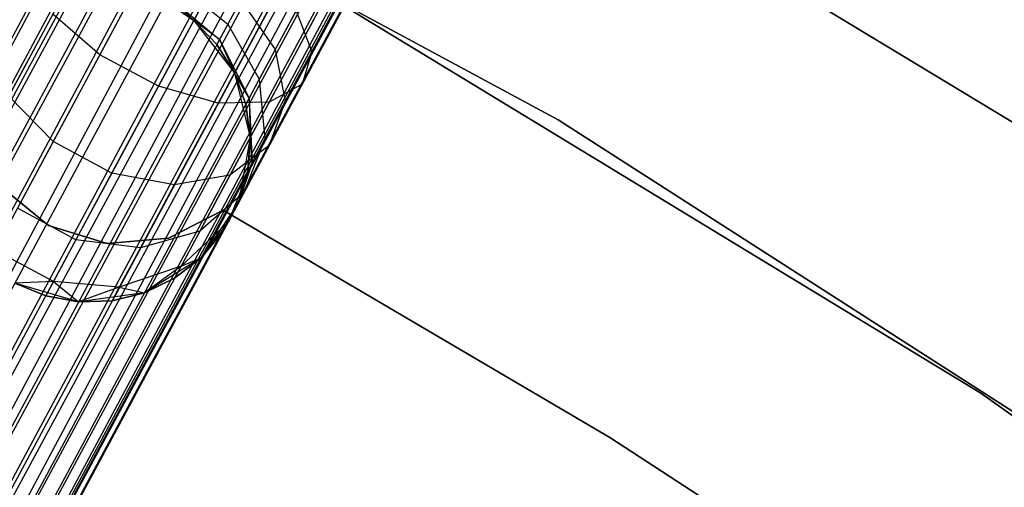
# Model space of a CAD drawing. Extents: x -189 to 189, y -189 to 189.
# Tile 527 of 591: x 28.15 to 34.31, y 51.09 to 54.02. Entities that reach past the tile are written whole.
import ezdxf

# ---------------------------------------------------------------- set-up
doc = ezdxf.new("R2010")
doc.units = 0
doc.header["$LTSCALE"] = 25.4
doc.layers.get('0').update_dxf_attribs({"linetype": 'CONTINUOUS'})

# ---------------------------------------------------------------- blocks, each defined once
blk = doc.blocks.new('CAMELEON-KENAI-C-12244_STL')
at = {"color": 0}
for p, q in [((79.0551, 148.7878, -10.1691), (19.8041, 38.4484, -10.1691)), ((79.0551, 148.7878, -10.1691), (19.8041, 38.4484, -10.1691)), ((79.0551, 148.7878, -10.1691), (19.9409, 38.3749, -10.309)), ((79.0551, 148.7878, -10.1691), (19.9409, 38.3749, -10.309)), ((19.8041, 38.4484, -8.8309), (79.1919, 148.7144, -8.691)), ((19.8041, 38.4484, -8.8309), (79.1919, 148.7144, -8.691)), ((19.9409, 38.3749, -8.691), (79.1919, 148.7144, -8.691)), ((19.9409, 38.3749, -8.691), (79.1919, 148.7144, -8.691)), ((79.3514, 148.6287, -10.4135), (19.9409, 38.3749, -10.309)), ((79.3514, 148.6287, -10.4135), (19.9409, 38.3749, -10.309)), ((79.3514, 148.6287, -10.4135), (20.1004, 38.2893, -10.4135)), ((79.3514, 148.6287, -10.4135), (20.1004, 38.2893, -10.4135)), ((20.2756, 38.1952, -10.4781), (79.3514, 148.6287, -10.4135)), ((20.2756, 38.1952, -10.4781), (79.3514, 148.6287, -10.4135)), ((20.4588, 38.0969, -10.5), (79.3514, 148.6287, -10.4135)), ((20.4588, 38.0969, -10.5), (79.3514, 148.6287, -10.4135)), ((19.9409, 38.3749, -8.691), (79.5266, 148.5346, -8.5219)), ((19.9409, 38.3749, -8.691), (79.5266, 148.5346, -8.5219)), ((20.1004, 38.2893, -8.5864), (79.5266, 148.5346, -8.5219)), ((20.1004, 38.2893, -8.5864), (79.5266, 148.5346, -8.5219)), ((79.5266, 148.5346, -8.5219), (20.2756, 38.1952, -8.5219)), ((79.5266, 148.5346, -8.5219), (20.2756, 38.1952, -8.5219)), ((20.4588, 38.0969, -8.5), (79.7098, 148.4363, -8.5)), ((20.4588, 38.0969, -8.5), (79.7098, 148.4363, -8.5)), ((20.4588, 38.0969, -10.5), (79.7098, 148.4363, -10.5)), ((20.4588, 38.0969, -10.5), (79.7098, 148.4363, -10.5)), ((20.6419, 37.9985, -10.4781), (79.7098, 148.4363, -10.5)), ((20.6419, 37.9985, -10.4781), (79.7098, 148.4363, -10.5)), ((20.8171, 37.9044, -10.4135), (79.7098, 148.4363, -10.5)), ((20.8171, 37.9044, -10.4135), (79.7098, 148.4363, -10.5)), ((20.6419, 37.9985, -8.5219), (79.893, 148.3379, -8.5219)), ((20.6419, 37.9985, -8.5219), (79.893, 148.3379, -8.5219)), ((80.0681, 148.2439, -10.4135), (20.8171, 37.9044, -10.4135)), ((80.0681, 148.2439, -10.4135), (20.8171, 37.9044, -10.4135)), ((80.0681, 148.2439, -10.4135), (20.9766, 37.8188, -10.309)), ((80.0681, 148.2439, -10.4135), (20.9766, 37.8188, -10.309)), ((80.0681, 148.2439, -10.4135), (21.1135, 37.7453, -10.1691)), ((80.0681, 148.2439, -10.4135), (21.1135, 37.7453, -10.1691)), ((20.6419, 37.9985, -8.5219), (80.2276, 148.1582, -8.691)), ((20.6419, 37.9985, -8.5219), (80.2276, 148.1582, -8.691)), ((20.8171, 37.9044, -8.5864), (80.2276, 148.1582, -8.691)), ((20.8171, 37.9044, -8.5864), (80.2276, 148.1582, -8.691)), ((80.2276, 148.1582, -8.691), (20.9766, 37.8188, -8.691)), ((80.2276, 148.1582, -8.691), (20.9766, 37.8188, -8.691)), ((80.3645, 148.0847, -10.1691), (21.1135, 37.7453, -10.1691)), ((80.3645, 148.0847, -10.1691), (21.1135, 37.7453, -10.1691)), ((80.3645, 148.0847, -10.1691), (21.2218, 37.6871, -10)), ((80.3645, 148.0847, -10.1691), (21.2218, 37.6871, -10)), ((80.3645, 148.0847, -10.1691), (21.2967, 37.6469, -9.809)), ((80.3645, 148.0847, -10.1691), (21.2967, 37.6469, -9.809)), ((20.9766, 37.8188, -8.691), (80.4728, 148.0266, -9)), ((20.9766, 37.8188, -8.691), (80.4728, 148.0266, -9)), ((21.1135, 37.7453, -8.8309), (80.4728, 148.0266, -9)), ((21.1135, 37.7453, -8.8309), (80.4728, 148.0266, -9)), ((80.4728, 148.0266, -9), (21.2218, 37.6871, -9)), ((80.4728, 148.0266, -9), (21.2218, 37.6871, -9)), ((80.4728, 148.0266, -9), (21.2967, 37.6469, -9.191)), ((80.4728, 148.0266, -9), (21.2967, 37.6469, -9.191)), ((80.5477, 147.9863, -9.809), (21.2967, 37.6469, -9.809)), ((80.5477, 147.9863, -9.809), (21.2967, 37.6469, -9.809)), ((80.586, 147.9658, -9.3955), (21.2967, 37.6469, -9.191)), ((80.586, 147.9658, -9.3955), (21.2967, 37.6469, -9.191)), ((80.5477, 147.9863, -9.809), (21.335, 37.6264, -9.6045)), ((80.5477, 147.9863, -9.809), (21.335, 37.6264, -9.3955)), ((80.5477, 147.9863, -9.809), (21.335, 37.6264, -9.6045)), ((80.5477, 147.9863, -9.809), (21.335, 37.6264, -9.3955)), ((80.586, 147.9658, -9.3955), (21.335, 37.6264, -9.3955)), ((80.586, 147.9658, -9.3955), (21.335, 37.6264, -9.3955)), ((27.3926, 55.6221, -160.5), (31.5212, 53.3922, -160.5)), ((31.5212, 53.3922, -170), (27.3926, 55.6221, -170)), ((31.5212, 53.3922, -170), (27.3926, 55.6221, -170)), ((27.3926, 55.6221, -160.5), (31.5212, 53.3922, -160.5)), ((34.9535, 53.0182, -160.5), (30.8933, 55.4809, -160.5)), ((30.8933, 55.4809, -170), (34.9535, 53.0182, -170)), ((34.9535, 53.0182, -160.5), (30.8933, 55.4809, -160.5)), ((30.8933, 55.4809, -170), (34.9535, 53.0182, -170)), ((28.9943, 54.4316, -158.6233), (28.6545, 53.7988, -158.9209)), ((28.9943, 54.4316, -158.6233), (28.6545, 53.7988, -158.9209)), ((29.3607, 54.2348, -158.6233), (29.0209, 53.602, -158.9209)), ((29.3607, 54.2348, -158.6233), (29.0209, 53.602, -158.9209)), ((29.1325, 54.2493, -161), (29.4554, 53.9909, -160.9568)), ((29.1325, 54.2493, -161), (29.4554, 53.9909, -160.9568)), ((29.0852, 54.1613, -161.2412), (29.2419, 54.0137, -161.5)), ((29.0852, 54.1613, -161.2412), (29.2419, 54.0137, -161.5)), ((29.0852, 54.1613, -161.2412), (29.404, 53.8953, -161.2188)), ((29.0852, 54.1613, -161.2412), (29.404, 53.8953, -161.2188)), ((29.5371, 54.143, -160.7318), (29.4554, 53.9909, -160.9568)), ((29.5371, 54.143, -160.7318), (29.4554, 53.9909, -160.9568)), ((29.5371, 54.143, -160.7318), (29.7517, 53.8316, -160.5589)), ((29.5371, 54.143, -160.7318), (29.7517, 53.8316, -160.5589)), ((30.173, 54.1768, -159.8666), (29.9801, 53.8175, -160.0356)), ((30.173, 54.1768, -159.8666), (29.9801, 53.8175, -160.0356)), ((29.0691, 54.1313, -167), (29.2419, 54.0137, -167)), ((29.2419, 54.0137, -161.5), (29.0691, 54.1313, -161.5)), ((29.2419, 54.0137, -161.5), (29.0691, 54.1313, -161.5)), ((29.0691, 54.1313, -167), (29.2419, 54.0137, -167)), ((29.7161, 54.0937, -158.7867), (29.3956, 53.4968, -159.0673)), ((29.7161, 54.0937, -158.7867), (29.3956, 53.4968, -159.0673)), ((30.2073, 54.0887, -167), (34.1654, 51.6812, -167)), ((34.1654, 51.6812, -168), (30.2073, 54.0887, -168)), ((30.2073, 54.0887, -167), (34.1654, 51.6812, -167)), ((34.1654, 51.6812, -168), (30.2073, 54.0887, -168)), ((28.3599, 54.053, -159.0673), (28.0846, 53.5404, -159.5137)), ((28.3599, 54.053, -159.0673), (28.0846, 53.5404, -159.5137)), ((28.6545, 53.7988, -158.9209), (28.3599, 54.053, -159.0673)), ((28.6545, 53.7988, -158.9209), (28.3599, 54.053, -159.0673)), ((29.2419, 54.0137, -167), (29.4966, 53.6849, -167)), ((29.404, 53.8953, -161.2188), (29.2419, 54.0137, -161.5)), ((29.404, 53.8953, -161.2188), (29.2419, 54.0137, -161.5)), ((29.3865, 53.8627, -161.5), (29.2419, 54.0137, -161.5)), ((29.2419, 54.0137, -167), (29.3865, 53.8627, -161.5)), ((29.2419, 54.0137, -167), (29.4966, 53.6849, -167)), ((29.2419, 54.0137, -161.5), (29.2419, 54.0137, -167)), ((29.2419, 54.0137, -161.5), (29.2419, 54.0137, -167)), ((29.3865, 53.8627, -161.5), (29.2419, 54.0137, -161.5)), ((29.2419, 54.0137, -167), (29.3865, 53.8627, -161.5)), ((29.999, 54.0325, -159.0852), (29.7138, 53.5013, -159.3349)), ((29.999, 54.0325, -159.0852), (29.7138, 53.5013, -159.3349)), ((29.8821, 54.0745, -160.3474), (29.7517, 53.8316, -160.5589)), ((29.8821, 54.0745, -160.3474), (29.7517, 53.8316, -160.5589)), ((29.8821, 54.0745, -160.3474), (29.9801, 53.8175, -160.0356)), ((29.8821, 54.0745, -160.3474), (29.9801, 53.8175, -160.0356)), ((30.1607, 54.0619, -159.4672), (29.9205, 53.6147, -159.6774)), ((30.1607, 54.0619, -159.4672), (29.9205, 53.6147, -159.6774)), ((29.4554, 53.9909, -160.9568), (29.404, 53.8953, -161.2188)), ((29.4554, 53.9909, -160.9568), (29.404, 53.8953, -161.2188)), ((29.4554, 53.9909, -160.9568), (29.6516, 53.6453, -160.8346)), ((29.4554, 53.9909, -160.9568), (29.6516, 53.6453, -160.8346)), ((29.404, 53.8953, -161.2188), (29.3865, 53.8627, -161.5)), ((29.404, 53.8953, -161.2188), (29.3865, 53.8627, -161.5)), ((29.404, 53.8953, -161.2188), (29.4966, 53.6849, -161.5)), ((29.404, 53.8953, -161.2188), (29.4966, 53.6849, -161.5)), ((29.404, 53.8953, -161.2188), (29.5887, 53.5282, -161.1555)), ((29.404, 53.8953, -161.2188), (29.5887, 53.5282, -161.1555)), ((29.4966, 53.6849, -161.5), (29.3865, 53.8627, -161.5)), ((29.3865, 53.8627, -161.5), (29.4966, 53.6849, -167)), ((29.3865, 53.8627, -161.5), (29.4966, 53.6849, -167)), ((29.4966, 53.6849, -161.5), (29.3865, 53.8627, -161.5)), ((29.7517, 53.8316, -160.5589), (29.6516, 53.6453, -160.8346)), ((29.7517, 53.8316, -160.5589), (29.6516, 53.6453, -160.8346)), ((29.7517, 53.8316, -160.5589), (29.8144, 53.5089, -160.3043)), ((29.7517, 53.8316, -160.5589), (29.8144, 53.5089, -160.3043)), ((28.6545, 53.7988, -158.9209), (28.3627, 53.2554, -159.3941)), ((28.6545, 53.7988, -158.9209), (28.3627, 53.2554, -159.3941)), ((29.0209, 53.602, -158.9209), (28.6545, 53.7988, -158.9209)), ((29.0209, 53.602, -158.9209), (28.6545, 53.7988, -158.9209)), ((29.9801, 53.8175, -160.0356), (29.8144, 53.5089, -160.3043)), ((29.9801, 53.8175, -160.0356), (29.8144, 53.5089, -160.3043)), ((29.9801, 53.8175, -160.0356), (29.9205, 53.6147, -159.6774)), ((29.9801, 53.8175, -160.0356), (29.9205, 53.6147, -159.6774)), ((29.4966, 53.6849, -167), (29.5955, 53.2811, -167)), ((29.5887, 53.5282, -161.1555), (29.4966, 53.6849, -161.5)), ((29.5887, 53.5282, -161.1555), (29.4966, 53.6849, -161.5)), ((29.5673, 53.4882, -161.5), (29.4966, 53.6849, -161.5)), ((29.4966, 53.6849, -167), (29.5673, 53.4882, -161.5)), ((29.4966, 53.6849, -167), (29.5955, 53.2811, -167)), ((29.4966, 53.6849, -161.5), (29.4966, 53.6849, -167)), ((29.4966, 53.6849, -161.5), (29.4966, 53.6849, -167)), ((29.5673, 53.4882, -161.5), (29.4966, 53.6849, -161.5)), ((29.4966, 53.6849, -167), (29.5673, 53.4882, -161.5)), ((29.6516, 53.6453, -160.8346), (29.5887, 53.5282, -161.1555)), ((29.6516, 53.6453, -160.8346), (29.5887, 53.5282, -161.1555)), ((29.6516, 53.6453, -160.8346), (29.6873, 53.2722, -160.6545)), ((29.6516, 53.6453, -160.8346), (29.6873, 53.2722, -160.6545)), ((29.0209, 53.602, -158.9209), (28.7291, 53.0586, -159.3941)), ((29.0209, 53.602, -158.9209), (28.7291, 53.0586, -159.3941)), ((29.3956, 53.4968, -159.0673), (29.0209, 53.602, -158.9209)), ((29.3956, 53.4968, -159.0673), (29.0209, 53.602, -158.9209)), ((29.9205, 53.6147, -159.6774), (29.7138, 53.5013, -159.3349)), ((29.9205, 53.6147, -159.6774), (29.7138, 53.5013, -159.3349)), ((29.9205, 53.6147, -159.6774), (29.7143, 53.2307, -160.0119)), ((29.9205, 53.6147, -159.6774), (29.7143, 53.2307, -160.0119)), ((28.3627, 53.2554, -159.3941), (28.0846, 53.5404, -159.5137)), ((28.3627, 53.2554, -159.3941), (28.0846, 53.5404, -159.5137)), ((29.5887, 53.5282, -161.1555), (29.5673, 53.4882, -161.5)), ((29.5887, 53.5282, -161.1555), (29.5673, 53.4882, -161.5)), ((29.5887, 53.5282, -161.1555), (29.5955, 53.2811, -161.5)), ((29.5887, 53.5282, -161.1555), (29.5955, 53.2811, -161.5)), ((29.5887, 53.5282, -161.1555), (29.6073, 53.1233, -161.0623)), ((29.5887, 53.5282, -161.1555), (29.6073, 53.1233, -161.0623)), ((29.3956, 53.4968, -159.0673), (29.1203, 52.9843, -159.5137)), ((29.3956, 53.4968, -159.0673), (29.1203, 52.9843, -159.5137)), ((29.7138, 53.5013, -159.3349), (29.3956, 53.4968, -159.0673)), ((29.7138, 53.5013, -159.3349), (29.3956, 53.4968, -159.0673)), ((29.7138, 53.5013, -159.3349), (29.4688, 53.0452, -159.7322)), ((29.7138, 53.5013, -159.3349), (29.4688, 53.0452, -159.7322)), ((29.5955, 53.2811, -161.5), (29.5673, 53.4882, -161.5)), ((29.5673, 53.4882, -161.5), (29.5955, 53.2811, -167)), ((29.5673, 53.4882, -161.5), (29.5955, 53.2811, -167)), ((29.5955, 53.2811, -161.5), (29.5673, 53.4882, -161.5)), ((29.8144, 53.5089, -160.3043), (29.6873, 53.2722, -160.6545)), ((29.8144, 53.5089, -160.3043), (29.6873, 53.2722, -160.6545)), ((29.8144, 53.5089, -160.3043), (29.7143, 53.2307, -160.0119)), ((29.8144, 53.5089, -160.3043), (29.7143, 53.2307, -160.0119)), ((31.5212, 53.3922, -160.5), (35.4695, 50.8566, -160.5)), ((35.4695, 50.8566, -170), (31.5212, 53.3922, -170)), ((31.5212, 53.3922, -170), (31.5212, 53.3922, -160.5)), ((31.5212, 53.3922, -170), (31.5212, 53.3922, -160.5)), ((35.4695, 50.8566, -170), (31.5212, 53.3922, -170)), ((31.5212, 53.3922, -160.5), (35.4695, 50.8566, -160.5)), ((29.5955, 53.2811, -167), (29.5216, 52.8719, -167)), ((29.5955, 53.2811, -167), (29.5216, 52.8719, -167)), ((29.5801, 53.0726, -161.5), (29.5955, 53.2811, -161.5)), ((29.5955, 53.2811, -167), (29.5801, 53.0726, -161.5)), ((29.5801, 53.0726, -161.5), (29.5955, 53.2811, -161.5)), ((29.5955, 53.2811, -167), (29.5801, 53.0726, -161.5)), ((29.6073, 53.1233, -161.0623), (29.5955, 53.2811, -161.5)), ((29.6073, 53.1233, -161.0623), (29.5955, 53.2811, -161.5)), ((29.5955, 53.2811, -161.5), (29.5955, 53.2811, -167)), ((29.5955, 53.2811, -161.5), (29.5955, 53.2811, -167)), ((28.3627, 53.2554, -159.3941), (28.1388, 52.8384, -160.0109)), ((28.3627, 53.2554, -159.3941), (28.1388, 52.8384, -160.0109)), ((28.7291, 53.0586, -159.3941), (28.3627, 53.2554, -159.3941)), ((28.7291, 53.0586, -159.3941), (28.3627, 53.2554, -159.3941)), ((29.7143, 53.2307, -160.0119), (29.4688, 53.0452, -159.7322)), ((29.7143, 53.2307, -160.0119), (29.4688, 53.0452, -159.7322)), ((29.6873, 53.2722, -160.6545), (29.5561, 52.9361, -160.4477)), ((29.6873, 53.2722, -160.6545), (29.5561, 52.9361, -160.4477)), ((29.7143, 53.2307, -160.0119), (29.5561, 52.9361, -160.4477)), ((29.7143, 53.2307, -160.0119), (29.5561, 52.9361, -160.4477)), ((29.6873, 53.2722, -160.6545), (29.6073, 53.1233, -161.0623)), ((29.6873, 53.2722, -160.6545), (29.6073, 53.1233, -161.0623)), ((29.6073, 53.1233, -161.0623), (29.4566, 52.7509, -160.9553)), ((29.6073, 53.1233, -161.0623), (29.4566, 52.7509, -160.9553)), ((29.6073, 53.1233, -161.0623), (29.5216, 52.8719, -161.5)), ((29.6073, 53.1233, -161.0623), (29.5216, 52.8719, -161.5)), ((29.6073, 53.1233, -161.0623), (29.5801, 53.0726, -161.5)), ((29.6073, 53.1233, -161.0623), (29.5801, 53.0726, -161.5)), ((28.7291, 53.0586, -159.3941), (28.5052, 52.6417, -160.0109)), ((28.7291, 53.0586, -159.3941), (28.5052, 52.6417, -160.0109)), ((29.1203, 52.9843, -159.5137), (28.7291, 53.0586, -159.3941)), ((29.1203, 52.9843, -159.5137), (28.7291, 53.0586, -159.3941)), ((29.4688, 53.0452, -159.7322), (29.1203, 52.9843, -159.5137)), ((29.4688, 53.0452, -159.7322), (29.1203, 52.9843, -159.5137)), ((29.4688, 53.0452, -159.7322), (29.2809, 52.6951, -160.25)), ((29.4688, 53.0452, -159.7322), (29.2809, 52.6951, -160.25)), ((29.5216, 52.8719, -161.5), (29.5801, 53.0726, -161.5)), ((29.5801, 53.0726, -161.5), (29.5216, 52.8719, -167)), ((29.5801, 53.0726, -161.5), (29.5216, 52.8719, -167)), ((29.5216, 52.8719, -161.5), (29.5801, 53.0726, -161.5)), ((28.0357, 52.9738, -165), (28.3331, 52.7302, -165)), ((28.3331, 52.7302, -167), (28.0357, 52.9738, -167)), ((28.3331, 52.7302, -167), (28.0357, 52.9738, -167)), ((28.0357, 52.9738, -165), (28.3331, 52.7302, -165)), ((29.1203, 52.9843, -159.5137), (28.9091, 52.591, -160.0955)), ((29.1203, 52.9843, -159.5137), (28.9091, 52.591, -160.0955)), ((29.5561, 52.9361, -160.4477), (29.2809, 52.6951, -160.25)), ((29.5561, 52.9361, -160.4477), (29.2809, 52.6951, -160.25)), ((29.5561, 52.9361, -160.4477), (29.4566, 52.7509, -160.9553)), ((29.5561, 52.9361, -160.4477), (29.4566, 52.7509, -160.9553)), ((29.5216, 52.8719, -167), (29.2877, 52.5281, -167)), ((29.5216, 52.8719, -167), (29.2877, 52.5281, -167)), ((29.5216, 52.8719, -167), (29.4227, 52.6877, -161.5)), ((29.5216, 52.8719, -167), (29.4227, 52.6877, -161.5)), ((29.4566, 52.7509, -160.9553), (29.5216, 52.8719, -161.5)), ((29.4566, 52.7509, -160.9553), (29.5216, 52.8719, -161.5)), ((29.5216, 52.8719, -161.5), (29.5216, 52.8719, -167)), ((29.5216, 52.8719, -161.5), (29.5216, 52.8719, -167)), ((28.5052, 52.6417, -160.0109), (28.1388, 52.8384, -160.0109)), ((28.5052, 52.6417, -160.0109), (28.1388, 52.8384, -160.0109)), ((29.0833, 52.6504, -165), (29.4253, 52.826, -165)), ((29.4253, 52.826, -167), (29.0833, 52.6504, -167)), ((29.4253, 52.826, -167), (29.0833, 52.6504, -167)), ((29.0833, 52.6504, -165), (29.4253, 52.826, -165)), ((29.4253, 52.826, -165), (29.4253, 52.826, -167)), ((29.4253, 52.826, -165), (31.8457, 51.404, -165)), ((31.8457, 51.404, -167), (29.4253, 52.826, -167)), ((29.4253, 52.826, -165), (29.4253, 52.826, -167)), ((31.8457, 51.404, -167), (29.4253, 52.826, -167)), ((29.4253, 52.826, -165), (31.8457, 51.404, -165)), ((28.3331, 52.7302, -165), (28.3331, 52.7302, -167)), ((28.3331, 52.7302, -165), (28.3331, 52.7302, -167)), ((28.3331, 52.7302, -165), (28.7004, 52.6169, -165)), ((28.7004, 52.6169, -167), (28.3331, 52.7302, -167)), ((28.7004, 52.6169, -167), (28.3331, 52.7302, -167)), ((28.3331, 52.7302, -165), (28.7004, 52.6169, -165)), ((29.4566, 52.7509, -160.9553), (29.1627, 52.4751, -160.853)), ((29.4566, 52.7509, -160.9553), (29.1627, 52.4751, -160.853)), ((29.4566, 52.7509, -160.9553), (29.2877, 52.5281, -161.5)), ((29.4566, 52.7509, -160.9553), (29.2877, 52.5281, -161.5)), ((29.4566, 52.7509, -160.9553), (29.4227, 52.6877, -161.5)), ((29.4566, 52.7509, -160.9553), (29.4227, 52.6877, -161.5)), ((29.2809, 52.6951, -160.25), (28.9091, 52.591, -160.0955)), ((29.2809, 52.6951, -160.25), (28.9091, 52.591, -160.0955)), ((29.2809, 52.6951, -160.25), (29.1627, 52.4751, -160.853)), ((29.2809, 52.6951, -160.25), (29.1627, 52.4751, -160.853)), ((29.2877, 52.5281, -161.5), (29.4227, 52.6877, -161.5)), ((29.4227, 52.6877, -161.5), (29.2877, 52.5281, -167)), ((29.4227, 52.6877, -161.5), (29.2877, 52.5281, -167)), ((29.2877, 52.5281, -161.5), (29.4227, 52.6877, -161.5)), ((28.5052, 52.6417, -160.0109), (28.3644, 52.3795, -160.7292)), ((28.5052, 52.6417, -160.0109), (28.3644, 52.3795, -160.7292)), ((28.9091, 52.591, -160.0955), (28.5052, 52.6417, -160.0109)), ((28.9091, 52.591, -160.0955), (28.5052, 52.6417, -160.0109)), ((28.7004, 52.6169, -165), (29.0833, 52.6504, -165)), ((29.0833, 52.6504, -167), (28.7004, 52.6169, -167)), ((29.0833, 52.6504, -167), (28.7004, 52.6169, -167)), ((28.7004, 52.6169, -165), (29.0833, 52.6504, -165)), ((28.7004, 52.6169, -165), (28.7004, 52.6169, -167)), ((28.7004, 52.6169, -165), (28.7004, 52.6169, -167)), ((29.0833, 52.6504, -165), (29.0833, 52.6504, -167)), ((29.0833, 52.6504, -165), (29.0833, 52.6504, -167)), ((28.3644, 52.3795, -160.7292), (27.9981, 52.5763, -160.7292)), ((28.3644, 52.3795, -160.7292), (27.9981, 52.5763, -160.7292)), ((28.9091, 52.591, -160.0955), (28.7764, 52.3438, -160.773)), ((28.9091, 52.591, -160.0955), (28.7764, 52.3438, -160.773)), ((29.1627, 52.4751, -160.853), (28.7764, 52.3438, -160.773)), ((29.1627, 52.4751, -160.853), (28.7764, 52.3438, -160.773)), ((29.2877, 52.5281, -167), (28.9341, 52.3092, -167)), ((29.2877, 52.5281, -167), (28.9341, 52.3092, -167)), ((29.1627, 52.4751, -160.853), (28.9341, 52.3092, -161.5)), ((29.1627, 52.4751, -160.853), (28.9341, 52.3092, -161.5)), ((29.1224, 52.4, -161.5), (29.2877, 52.5281, -161.5)), ((29.2877, 52.5281, -167), (29.1224, 52.4, -161.5)), ((29.1224, 52.4, -161.5), (29.2877, 52.5281, -161.5)), ((29.2877, 52.5281, -167), (29.1224, 52.4, -161.5)), ((29.1627, 52.4751, -160.853), (29.1224, 52.4, -161.5)), ((29.1627, 52.4751, -160.853), (29.1224, 52.4, -161.5)), ((29.1627, 52.4751, -160.853), (29.2877, 52.5281, -161.5)), ((29.1627, 52.4751, -160.853), (29.2877, 52.5281, -161.5)), ((29.2877, 52.5281, -161.5), (29.2877, 52.5281, -167)), ((29.2877, 52.5281, -161.5), (29.2877, 52.5281, -167)), ((28.3644, 52.3795, -160.7292), (28.1229, 52.3693, -161.5)), ((28.3644, 52.3795, -160.7292), (28.1229, 52.3693, -161.5)), ((28.5221, 52.253, -167), (28.1229, 52.3693, -167)), ((28.1229, 52.3693, -161.5), (28.3164, 52.2901, -161.5)), ((28.3164, 52.2901, -161.5), (28.1229, 52.3693, -167)), ((28.5221, 52.253, -167), (28.1229, 52.3693, -167)), ((28.1229, 52.3693, -161.5), (28.3164, 52.2901, -161.5)), ((28.3164, 52.2901, -161.5), (28.1229, 52.3693, -167)), ((28.3644, 52.3795, -160.7292), (28.3164, 52.2901, -161.5)), ((28.3644, 52.3795, -160.7292), (28.3164, 52.2901, -161.5)), ((28.7764, 52.3438, -160.773), (28.3644, 52.3795, -160.7292)), ((28.3644, 52.3795, -160.7292), (28.5221, 52.253, -161.5)), ((28.3644, 52.3795, -160.7292), (28.5221, 52.253, -161.5)), ((28.7764, 52.3438, -160.773), (28.3644, 52.3795, -160.7292)), ((28.9341, 52.3092, -161.5), (29.1224, 52.4, -161.5)), ((29.1224, 52.4, -161.5), (28.9341, 52.3092, -167)), ((29.1224, 52.4, -161.5), (28.9341, 52.3092, -167)), ((28.9341, 52.3092, -161.5), (29.1224, 52.4, -161.5)), ((28.3164, 52.2901, -161.5), (28.5221, 52.253, -161.5)), ((28.5221, 52.253, -167), (28.3164, 52.2901, -161.5)), ((28.3164, 52.2901, -161.5), (28.5221, 52.253, -161.5)), ((28.5221, 52.253, -167), (28.3164, 52.2901, -161.5)), ((28.7764, 52.3438, -160.773), (28.5221, 52.253, -161.5)), ((28.7764, 52.3438, -160.773), (28.5221, 52.253, -161.5)), ((28.9341, 52.3092, -167), (28.5221, 52.253, -167)), ((28.9341, 52.3092, -167), (28.5221, 52.253, -167)), ((28.7764, 52.3438, -160.773), (28.7311, 52.2594, -161.5)), ((28.7764, 52.3438, -160.773), (28.7311, 52.2594, -161.5)), ((28.7311, 52.2594, -161.5), (28.9341, 52.3092, -161.5)), ((28.9341, 52.3092, -167), (28.7311, 52.2594, -161.5)), ((28.7311, 52.2594, -161.5), (28.9341, 52.3092, -161.5)), ((28.9341, 52.3092, -167), (28.7311, 52.2594, -161.5)), ((28.7764, 52.3438, -160.773), (28.9341, 52.3092, -161.5)), ((28.7764, 52.3438, -160.773), (28.9341, 52.3092, -161.5)), ((28.9341, 52.3092, -161.5), (28.9341, 52.3092, -167)), ((28.9341, 52.3092, -161.5), (28.9341, 52.3092, -167)), ((28.5221, 52.253, -161.5), (28.7311, 52.2594, -161.5)), ((28.7311, 52.2594, -161.5), (28.5221, 52.253, -167)), ((28.7311, 52.2594, -161.5), (28.5221, 52.253, -167)), ((28.5221, 52.253, -161.5), (28.7311, 52.2594, -161.5)), ((28.5221, 52.253, -161.5), (28.5221, 52.253, -167)), ((28.5221, 52.253, -161.5), (28.5221, 52.253, -167)), ((34.1654, 51.6812, -167), (34.1654, 51.6812, -168)), ((34.1654, 51.6812, -167), (37.9325, 48.9847, -167)), ((37.9325, 48.9847, -168), (34.1654, 51.6812, -168)), ((34.1654, 51.6812, -167), (34.1654, 51.6812, -168)), ((34.1654, 51.6812, -167), (37.9325, 48.9847, -167)), ((37.9325, 48.9847, -168), (34.1654, 51.6812, -168)), ((31.8457, 51.404, -165), (31.8457, 51.404, -167)), ((31.8457, 51.404, -165), (34.1975, 49.8713, -165)), ((34.1975, 49.8713, -167), (31.8457, 51.404, -167)), ((31.8457, 51.404, -165), (31.8457, 51.404, -167)), ((34.1975, 49.8713, -167), (31.8457, 51.404, -167)), ((31.8457, 51.404, -165), (34.1975, 49.8713, -165))]:
    blk.add_line(p, q, dxfattribs=at)

msp = doc.modelspace()

# ---------------------------------------------------------------- block references
at = {"color": 0}
msp.add_blockref('CAMELEON-KENAI-C-12244_STL', (0, 0), dxfattribs=at)

doc.saveas('drawing.dxf')
